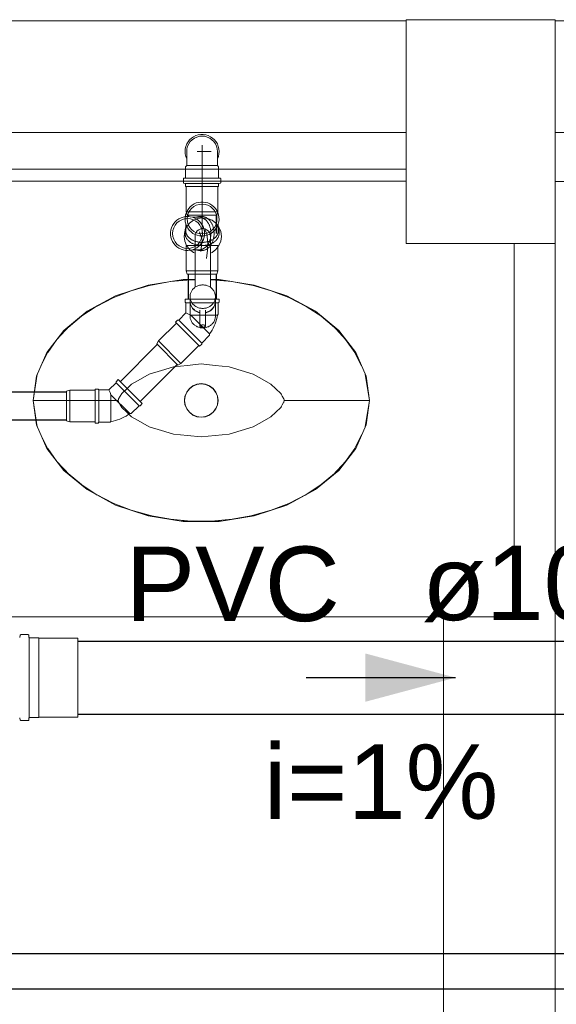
# Model space of a CAD drawing. Header units: millimetres. Extents: x 321 to 585, y -277 to 9.
# Tile 565 of 656: x 350.95 to 352.39, y -96.24 to -93.6. Entities that reach past the tile are written whole.
import ezdxf

# ---------------------------------------------------------------- set-up
doc = ezdxf.new("R2010")
doc.units = ezdxf.units.MM
doc.header["$MEASUREMENT"] = 0
doc.linetypes.add('NULL', pattern=[0])
for name, color, linetype, lineweight in [('CV-Condutos', 1, 'Continuous', 25), ('IFC-Elemento construtivo genérico-Contorno', 253, 'Continuous', 5), ('IFC-Elemento de mobília-Contorno', 152, 'Continuous', 5), ('IFC-Elemento terminal-Contorno', 253, 'Continuous', 5), ('IFC-Laje-Contorno', 134, 'Continuous', 5), ('IFC-Pilar-Contorno', 83, 'Continuous', 5), ('IFC-Viga-Contorno', 66, 'Continuous', 5), ('Nível 1', 7, 'Continuous', 0), ('Simbolos', 5, 'Continuous', 20), ('Simbolos_int', 2, 'Continuous', 15), ('TQ-Condutos', 3, 'Continuous', 25), ('TQ-Sentido conduto', 9, 'Continuous', 30), ('TQ-Textos conduto', 7, 'Continuous', 9)]:
    doc.layers.add(name, color=color, linetype=linetype, lineweight=lineweight)
doc.styles.add('Arial', font='arial.ttf')

msp = doc.modelspace()

# ---------------------------------------------------------------- hatches: boundary and pattern name
at = {"layer": 'TQ-Sentido conduto', "linetype": 'Continuous'}
msp.add_hatch(color=7, dxfattribs=at).paths.add_polyline_path([(352.1174, -95.364), (351.8759, -95.2993), (351.8759, -95.4287)])

# ---------------------------------------------------------------- linework, layer by layer
at = {"layer": 'CV-Condutos'}
for p, q in [((350.1486, -96.1036), (362.0191, -96.1036)), ((350.1486, -96.1986), (362.0191, -96.1986))]:
    msp.add_line(p, q, dxfattribs=at)
at = {"layer": 'IFC-Elemento construtivo genérico-Contorno', "lineweight": 5}
for p, q in [((349.2952, -94.0008), (351.8771, -94.0008)), ((351.8771, -94.0008), (351.9847, -94.0008)), ((351.9847, -94.0316), (351.9847, -94.0008)), ((349.4028, -94.0329), (351.9847, -94.0329)), ((351.9847, -94.0329), (351.9847, -94.0316))]:
    msp.add_line(p, q, dxfattribs=at)
at = {"layer": 'IFC-Elemento de mobília-Contorno', "color": 7, "lineweight": 5}
for p, q in [((352.2747, -95.2007), (352.2747, -94.1998)), ((351.2936, -94.3114), (351.3876, -94.2965)), ((351.3876, -94.2965), (351.4191, -94.2965)), ((351.4603, -94.2965), (351.4839, -94.2965)), ((351.4839, -94.2965), (351.578, -94.3114)), ((351.2062, -94.3403), (351.2936, -94.3114)), ((351.578, -94.3114), (351.6653, -94.3403)), ((351.1297, -94.3817), (351.2062, -94.3403)), ((351.6653, -94.3403), (351.7418, -94.3817)), ((351.0674, -94.4333), (351.1297, -94.3817)), ((351.7418, -94.3817), (351.8042, -94.4333)), ((351.0217, -94.4922), (351.0674, -94.4333)), ((351.8042, -94.4333), (351.8498, -94.4922)), ((350.9941, -94.5555), (351.0217, -94.4922)), ((351.8498, -94.4922), (351.8775, -94.5555)), ((350.9849, -94.6208), (350.9941, -94.5555)), ((351.8775, -94.5555), (351.8867, -94.6208)), ((350.9849, -94.6208), (350.9941, -94.686)), ((351.8775, -94.686), (351.8867, -94.6208)), ((350.9941, -94.686), (351.0217, -94.7493)), ((351.8498, -94.7493), (351.8775, -94.686)), ((351.0217, -94.7493), (351.0674, -94.8082)), ((351.8042, -94.8082), (351.8498, -94.7493)), ((351.0674, -94.8082), (351.1297, -94.8598)), ((351.7418, -94.8598), (351.8042, -94.8082)), ((351.1297, -94.8598), (351.2062, -94.9012)), ((351.6653, -94.9012), (351.7418, -94.8598)), ((351.2062, -94.9012), (351.2936, -94.9302)), ((351.578, -94.9302), (351.6653, -94.9012)), ((351.2936, -94.9302), (351.3876, -94.9451)), ((351.4839, -94.9451), (351.578, -94.9302)), ((351.3876, -94.9451), (351.4839, -94.9451)), ((349.5247, -95.2007), (352.2747, -95.2007))]:
    msp.add_line(p, q, dxfattribs=at)
at = {"layer": 'IFC-Elemento terminal-Contorno', "color": 7, "lineweight": 5}
for p, q in [((351.3965, -94.1558), (351.4044, -94.1454)), ((351.4044, -94.1454), (351.4147, -94.1375)), ((351.4147, -94.1375), (351.4268, -94.1325)), ((351.4268, -94.1325), (351.4397, -94.1308)), ((351.4397, -94.1308), (351.4526, -94.1325)), ((351.4526, -94.1325), (351.4647, -94.1375)), ((351.4647, -94.1375), (351.475, -94.1454)), ((351.475, -94.1454), (351.483, -94.1558)), ((351.3898, -94.1808), (351.3915, -94.1678)), ((351.3915, -94.1678), (351.3965, -94.1558)), ((351.4198, -94.1754), (351.4219, -94.1704)), ((351.4219, -94.1704), (351.4252, -94.1662)), ((351.4252, -94.1662), (351.4294, -94.1629)), ((351.4294, -94.1629), (351.4344, -94.1608)), ((351.4309, -94.169), (351.4382, -94.19)), ((351.4344, -94.1608), (351.4397, -94.1601)), ((351.4397, -94.1601), (351.4451, -94.1608)), ((351.4451, -94.1608), (351.45, -94.1629)), ((351.446, -94.164), (351.4505, -94.174)), ((351.45, -94.1629), (351.4543, -94.1662)), ((351.4505, -94.174), (351.4538, -94.1978)), ((351.4543, -94.1662), (351.4576, -94.1704)), ((351.4576, -94.1704), (351.4596, -94.1754)), ((351.483, -94.1558), (351.488, -94.1678)), ((351.488, -94.1678), (351.4897, -94.1808)), ((351.3898, -94.1808), (351.3915, -94.1937)), ((351.3915, -94.1937), (351.3965, -94.2057)), ((351.4191, -94.1807), (351.4198, -94.1754)), ((351.4191, -94.1847), (351.4191, -94.1807)), ((351.4191, -94.1887), (351.4191, -94.1847)), ((351.4191, -94.1923), (351.4191, -94.1887)), ((351.4191, -94.2087), (351.4191, -94.1923)), ((351.4346, -94.2213), (351.4382, -94.19)), ((351.4524, -94.2178), (351.4538, -94.1978)), ((351.4596, -94.1754), (351.4603, -94.1807)), ((351.4603, -94.1827), (351.4603, -94.1807)), ((351.4603, -94.1847), (351.4603, -94.1827)), ((351.4603, -94.1887), (351.4603, -94.1847)), ((351.4603, -94.1923), (351.4603, -94.1887)), ((351.4603, -94.2087), (351.4603, -94.1923)), ((351.483, -94.2057), (351.488, -94.1937)), ((351.488, -94.1937), (351.4897, -94.1808)), ((351.3965, -94.2057), (351.4044, -94.2161)), ((351.4044, -94.2161), (351.4147, -94.224)), ((351.4147, -94.224), (351.4191, -94.2258)), ((351.4191, -94.2251), (351.4191, -94.2087)), ((351.4191, -94.2401), (351.4191, -94.2251)), ((351.45, -94.2403), (351.4524, -94.2178)), ((351.4603, -94.2251), (351.4603, -94.2087)), ((351.4603, -94.2258), (351.4647, -94.224)), ((351.4603, -94.2401), (351.4603, -94.2251)), ((351.4647, -94.224), (351.475, -94.2161)), ((351.475, -94.2161), (351.483, -94.2057)), ((351.4191, -94.2572), (351.4191, -94.2401)), ((351.4603, -94.2572), (351.4603, -94.2401)), ((351.4191, -94.2657), (351.4191, -94.2572)), ((351.4191, -94.2742), (351.4191, -94.2657)), ((351.4191, -94.3174), (351.4191, -94.2742)), ((351.4603, -94.2657), (351.4603, -94.2572)), ((351.4603, -94.2742), (351.4603, -94.2657)), ((351.4603, -94.3174), (351.4603, -94.2742)), ((351.2825, -94.315), (351.3587, -94.301)), ((351.3532, -94.302), (351.408, -94.2971)), ((351.3837, -94.2971), (351.4191, -94.2971)), ((351.4603, -94.2971), (351.4879, -94.2971)), ((351.4635, -94.2971), (351.5183, -94.302)), ((351.5128, -94.301), (351.589, -94.315)), ((351.1897, -94.3493), (351.2481, -94.3264)), ((351.2481, -94.3264), (351.2996, -94.3119)), ((351.4069, -94.3343), (351.4075, -94.3323)), ((351.4075, -94.3323), (351.4083, -94.3304)), ((351.4083, -94.3304), (351.4092, -94.3285)), ((351.4092, -94.3285), (351.4103, -94.3267)), ((351.4103, -94.3267), (351.4115, -94.3249)), ((351.4115, -94.3249), (351.4127, -94.3233)), ((351.4127, -94.3233), (351.4142, -94.3217)), ((351.4142, -94.3217), (351.4157, -94.3202)), ((351.4157, -94.3202), (351.4173, -94.3188)), ((351.4173, -94.3188), (351.419, -94.3174)), ((351.419, -94.3174), (351.4208, -94.3162)), ((351.4208, -94.3162), (351.4227, -94.3152)), ((351.4227, -94.3152), (351.4247, -94.3142)), ((351.4247, -94.3142), (351.4267, -94.3133)), ((351.4267, -94.3133), (351.4288, -94.3126)), ((351.4288, -94.3126), (351.4309, -94.312)), ((351.4309, -94.312), (351.4331, -94.3115)), ((351.4331, -94.3115), (351.4353, -94.3112)), ((351.4353, -94.3112), (351.4375, -94.311)), ((351.4375, -94.311), (351.4397, -94.3109)), ((351.4397, -94.3109), (351.4419, -94.311)), ((351.4419, -94.311), (351.4442, -94.3112)), ((351.4442, -94.3112), (351.4464, -94.3115)), ((351.4464, -94.3115), (351.4485, -94.312)), ((351.4485, -94.312), (351.4506, -94.3126)), ((351.4506, -94.3126), (351.4527, -94.3133)), ((351.4527, -94.3133), (351.4548, -94.3142)), ((351.4548, -94.3142), (351.4567, -94.3152)), ((351.4567, -94.3152), (351.4586, -94.3162)), ((351.4586, -94.3162), (351.4604, -94.3174)), ((351.4604, -94.3174), (351.4621, -94.3188)), ((351.4621, -94.3188), (351.4638, -94.3202)), ((351.4638, -94.3202), (351.4653, -94.3217)), ((351.4653, -94.3217), (351.4667, -94.3233)), ((351.4667, -94.3233), (351.468, -94.3249)), ((351.468, -94.3249), (351.4692, -94.3267)), ((351.4692, -94.3267), (351.4702, -94.3285)), ((351.4702, -94.3285), (351.4711, -94.3304)), ((351.4711, -94.3304), (351.4719, -94.3323)), ((351.4719, -94.3323), (351.4726, -94.3343)), ((351.572, -94.3119), (351.6234, -94.3264)), ((351.6234, -94.3264), (351.6818, -94.3493)), ((351.1548, -94.3684), (351.1996, -94.3454)), ((351.4057, -94.3425), (351.4058, -94.3404)), ((351.4057, -94.3425), (351.4058, -94.3445)), ((351.4057, -94.3542), (351.4057, -94.3425)), ((351.4057, -94.3542), (351.4058, -94.3562)), ((351.4057, -94.3551), (351.4057, -94.3546)), ((351.4057, -94.3551), (351.4058, -94.3571)), ((351.4057, -94.3947), (351.4057, -94.3551)), ((351.4058, -94.3404), (351.406, -94.3383)), ((351.4058, -94.3445), (351.406, -94.3466)), ((351.4058, -94.3562), (351.406, -94.3583)), ((351.4058, -94.3571), (351.406, -94.3592)), ((351.406, -94.3383), (351.4064, -94.3363)), ((351.406, -94.3466), (351.4064, -94.3486)), ((351.406, -94.3583), (351.4064, -94.3603)), ((351.406, -94.3592), (351.4064, -94.3612)), ((351.4064, -94.3363), (351.4069, -94.3343)), ((351.4064, -94.3486), (351.4069, -94.3506)), ((351.4069, -94.3506), (351.4075, -94.3526)), ((351.4075, -94.3526), (351.4083, -94.3545)), ((351.4083, -94.3545), (351.4092, -94.3564)), ((351.4092, -94.3564), (351.4103, -94.3582)), ((351.4103, -94.3582), (351.4115, -94.36)), ((351.468, -94.36), (351.4692, -94.3582)), ((351.4692, -94.3582), (351.4702, -94.3564)), ((351.4702, -94.3564), (351.4711, -94.3545)), ((351.4711, -94.3545), (351.4719, -94.3526)), ((351.4719, -94.3526), (351.4726, -94.3506)), ((351.4726, -94.3343), (351.4731, -94.3363)), ((351.4726, -94.3506), (351.4731, -94.3486)), ((351.4731, -94.3363), (351.4734, -94.3383)), ((351.4731, -94.3486), (351.4734, -94.3466)), ((351.4731, -94.3603), (351.4734, -94.3583)), ((351.4731, -94.3612), (351.4734, -94.3592)), ((351.4734, -94.3383), (351.4736, -94.3404)), ((351.4734, -94.3466), (351.4736, -94.3445)), ((351.4734, -94.3583), (351.4736, -94.3562)), ((351.4734, -94.3592), (351.4736, -94.3571)), ((351.4736, -94.3404), (351.4737, -94.3425)), ((351.4736, -94.3445), (351.4737, -94.3425)), ((351.4736, -94.3562), (351.4737, -94.3542)), ((351.4737, -94.3542), (351.4737, -94.3425)), ((351.4737, -94.3546), (351.4737, -94.3551)), ((351.4737, -94.3947), (351.4737, -94.3551)), ((351.6719, -94.3454), (351.7167, -94.3684)), ((351.1103, -94.3978), (351.1571, -94.3669)), ((351.4064, -94.3603), (351.4069, -94.3623)), ((351.4064, -94.3612), (351.4069, -94.3632)), ((351.4069, -94.3623), (351.4075, -94.3643)), ((351.4069, -94.3632), (351.4075, -94.3652)), ((351.4075, -94.3643), (351.4083, -94.3662)), ((351.4075, -94.3652), (351.4083, -94.3671)), ((351.4083, -94.3662), (351.4092, -94.3681)), ((351.4083, -94.3671), (351.4092, -94.369)), ((351.4092, -94.3681), (351.4103, -94.3699)), ((351.4092, -94.369), (351.4103, -94.3708)), ((351.4103, -94.3699), (351.4115, -94.3717)), ((351.4103, -94.3708), (351.4115, -94.3726)), ((351.4115, -94.36), (351.4127, -94.3616)), ((351.4115, -94.3717), (351.4127, -94.3733)), ((351.4115, -94.3726), (351.4127, -94.3742)), ((351.4127, -94.3616), (351.4142, -94.3632)), ((351.4127, -94.3733), (351.4142, -94.3749)), ((351.4127, -94.3742), (351.4142, -94.3758)), ((351.4142, -94.3632), (351.4157, -94.3647)), ((351.4142, -94.3749), (351.4157, -94.3764)), ((351.4142, -94.3758), (351.4157, -94.3774)), ((351.4157, -94.3647), (351.4173, -94.3662)), ((351.4157, -94.3764), (351.4173, -94.3779)), ((351.4157, -94.3774), (351.4173, -94.3788)), ((351.4173, -94.3662), (351.419, -94.3675)), ((351.4173, -94.3779), (351.419, -94.3792)), ((351.4173, -94.3788), (351.419, -94.3801)), ((351.419, -94.3675), (351.4208, -94.3687)), ((351.419, -94.3792), (351.4208, -94.3804)), ((351.419, -94.3801), (351.4208, -94.3813)), ((351.4208, -94.3687), (351.4227, -94.3698)), ((351.4208, -94.3804), (351.4227, -94.3815)), ((351.4208, -94.3813), (351.4227, -94.3824)), ((351.4227, -94.3698), (351.4247, -94.3707)), ((351.4227, -94.3815), (351.4247, -94.3824)), ((351.4227, -94.3824), (351.4247, -94.3833)), ((351.4247, -94.3707), (351.4267, -94.3716)), ((351.4247, -94.3824), (351.4267, -94.3833)), ((351.4247, -94.3833), (351.4267, -94.3842)), ((351.4267, -94.3716), (351.4288, -94.3723)), ((351.4267, -94.3833), (351.4288, -94.384)), ((351.4267, -94.3842), (351.4288, -94.3849)), ((351.4288, -94.3723), (351.4309, -94.3729)), ((351.4288, -94.384), (351.4309, -94.3846)), ((351.4288, -94.3849), (351.4309, -94.3855)), ((351.4309, -94.3729), (351.4331, -94.3734)), ((351.4309, -94.3846), (351.4318, -94.3848)), ((351.4309, -94.3855), (351.4318, -94.3857)), ((351.4318, -94.4213), (351.4318, -94.3787)), ((351.4331, -94.3734), (351.4353, -94.3737)), ((351.4353, -94.3737), (351.4375, -94.3739)), ((351.4375, -94.3739), (351.4397, -94.374)), ((351.4397, -94.374), (351.4419, -94.3739)), ((351.4419, -94.3739), (351.4442, -94.3737)), ((351.4442, -94.3737), (351.4464, -94.3734)), ((351.4464, -94.3734), (351.4485, -94.3729)), ((351.4476, -94.4213), (351.4476, -94.3787)), ((351.4476, -94.3848), (351.4485, -94.3846)), ((351.4476, -94.3857), (351.4485, -94.3855)), ((351.4485, -94.3729), (351.4506, -94.3723)), ((351.4485, -94.3846), (351.4506, -94.384)), ((351.4485, -94.3855), (351.4506, -94.3849)), ((351.4506, -94.3723), (351.4527, -94.3716)), ((351.4506, -94.384), (351.4527, -94.3833)), ((351.4506, -94.3849), (351.4527, -94.3842)), ((351.4527, -94.3716), (351.4548, -94.3707)), ((351.4527, -94.3833), (351.4548, -94.3824)), ((351.4527, -94.3842), (351.4548, -94.3833)), ((351.4548, -94.3707), (351.4567, -94.3698)), ((351.4548, -94.3824), (351.4567, -94.3815)), ((351.4548, -94.3833), (351.4567, -94.3824)), ((351.4567, -94.3698), (351.4586, -94.3687)), ((351.4567, -94.3815), (351.4586, -94.3804)), ((351.4567, -94.3824), (351.4586, -94.3813)), ((351.4586, -94.3687), (351.4604, -94.3675)), ((351.4586, -94.3804), (351.4604, -94.3792)), ((351.4586, -94.3813), (351.4604, -94.3801)), ((351.4604, -94.3675), (351.4621, -94.3662)), ((351.4604, -94.3792), (351.4621, -94.3779)), ((351.4604, -94.3801), (351.4621, -94.3788)), ((351.4621, -94.3662), (351.4638, -94.3647)), ((351.4621, -94.3779), (351.4638, -94.3764)), ((351.4621, -94.3788), (351.4638, -94.3774)), ((351.4638, -94.3647), (351.4653, -94.3632)), ((351.4638, -94.3764), (351.4653, -94.3749)), ((351.4638, -94.3774), (351.4653, -94.3758)), ((351.4653, -94.3632), (351.4667, -94.3616)), ((351.4653, -94.3749), (351.4667, -94.3733)), ((351.4653, -94.3758), (351.4667, -94.3742)), ((351.4667, -94.3616), (351.468, -94.36)), ((351.4667, -94.3733), (351.468, -94.3717)), ((351.4667, -94.3742), (351.468, -94.3726)), ((351.468, -94.3717), (351.4692, -94.3699)), ((351.468, -94.3726), (351.4692, -94.3708)), ((351.4692, -94.3699), (351.4702, -94.3681)), ((351.4692, -94.3708), (351.4702, -94.369)), ((351.4702, -94.3681), (351.4711, -94.3662)), ((351.4702, -94.369), (351.4711, -94.3671)), ((351.4711, -94.3662), (351.4719, -94.3643)), ((351.4711, -94.3671), (351.4719, -94.3652)), ((351.4719, -94.3643), (351.4726, -94.3623)), ((351.4719, -94.3652), (351.4726, -94.3632)), ((351.4726, -94.3623), (351.4731, -94.3603)), ((351.4726, -94.3632), (351.4731, -94.3612)), ((351.7145, -94.3669), (351.7612, -94.3978)), ((351.0789, -94.4249), (351.1144, -94.3951)), ((351.4057, -94.3947), (351.4058, -94.3968)), ((351.4058, -94.3968), (351.406, -94.3988)), ((351.406, -94.3988), (351.4064, -94.4009)), ((351.4064, -94.4009), (351.4069, -94.4029)), ((351.4069, -94.4029), (351.4075, -94.4049)), ((351.4075, -94.4049), (351.4083, -94.4068)), ((351.4083, -94.4068), (351.4092, -94.4087)), ((351.4092, -94.4087), (351.4103, -94.4105)), ((351.4103, -94.4105), (351.4115, -94.4122)), ((351.4115, -94.4122), (351.4127, -94.4139)), ((351.4667, -94.4139), (351.468, -94.4122)), ((351.468, -94.4122), (351.4692, -94.4105)), ((351.4692, -94.4105), (351.4702, -94.4087)), ((351.4702, -94.4087), (351.4711, -94.4068)), ((351.4711, -94.4068), (351.4719, -94.4049)), ((351.4719, -94.4049), (351.4726, -94.4029)), ((351.4726, -94.4029), (351.4731, -94.4009)), ((351.4731, -94.4009), (351.4734, -94.3988)), ((351.4734, -94.3988), (351.4736, -94.3968)), ((351.4736, -94.3968), (351.4737, -94.3947)), ((351.7572, -94.3951), (351.7926, -94.4249)), ((351.0482, -94.458), (351.0835, -94.42)), ((351.4127, -94.4139), (351.4142, -94.4155)), ((351.4142, -94.4155), (351.4157, -94.417)), ((351.4157, -94.417), (351.4173, -94.4184)), ((351.4173, -94.4184), (351.419, -94.4197)), ((351.419, -94.4197), (351.4208, -94.4209)), ((351.4208, -94.4209), (351.4227, -94.422)), ((351.4227, -94.422), (351.4247, -94.423)), ((351.4247, -94.423), (351.4267, -94.4238)), ((351.4267, -94.4238), (351.4288, -94.4246)), ((351.4288, -94.4246), (351.4309, -94.4252)), ((351.4309, -94.4252), (351.4331, -94.4256)), ((351.4318, -94.4213), (351.4321, -94.4205)), ((351.4318, -94.4213), (351.4321, -94.422)), ((351.4321, -94.4205), (351.4329, -94.4198)), ((351.4321, -94.422), (351.4329, -94.4228)), ((351.4329, -94.4198), (351.4342, -94.4192)), ((351.4329, -94.4228), (351.4342, -94.4234)), ((351.4331, -94.4256), (351.4353, -94.426)), ((351.4342, -94.4192), (351.4358, -94.4187)), ((351.4342, -94.4234), (351.4358, -94.4238)), ((351.4353, -94.426), (351.4375, -94.4262)), ((351.4358, -94.4187), (351.4377, -94.4184)), ((351.4358, -94.4238), (351.4377, -94.4241)), ((351.4375, -94.4262), (351.4397, -94.4262)), ((351.4377, -94.4184), (351.4397, -94.4183)), ((351.4377, -94.4241), (351.4397, -94.4242)), ((351.4397, -94.4183), (351.4418, -94.4184)), ((351.4397, -94.4242), (351.4418, -94.4241)), ((351.4397, -94.4262), (351.4419, -94.4262)), ((351.4418, -94.4184), (351.4437, -94.4187)), ((351.4418, -94.4241), (351.4437, -94.4238)), ((351.4419, -94.4262), (351.4442, -94.426)), ((351.4437, -94.4187), (351.4453, -94.4192)), ((351.4437, -94.4238), (351.4453, -94.4234)), ((351.4442, -94.426), (351.4464, -94.4256)), ((351.4453, -94.4192), (351.4465, -94.4198)), ((351.4453, -94.4234), (351.4465, -94.4228)), ((351.4464, -94.4256), (351.4485, -94.4252)), ((351.4465, -94.4198), (351.4473, -94.4205)), ((351.4465, -94.4228), (351.4473, -94.422)), ((351.4473, -94.4205), (351.4476, -94.4213)), ((351.4473, -94.422), (351.4476, -94.4213)), ((351.4485, -94.4252), (351.4506, -94.4246)), ((351.4506, -94.4246), (351.4527, -94.4238)), ((351.4527, -94.4238), (351.4548, -94.423)), ((351.4548, -94.423), (351.4567, -94.422)), ((351.4567, -94.422), (351.4586, -94.4209)), ((351.4586, -94.4209), (351.4604, -94.4197)), ((351.4604, -94.4197), (351.4621, -94.4184)), ((351.4621, -94.4184), (351.4638, -94.417)), ((351.4638, -94.417), (351.4653, -94.4155)), ((351.4653, -94.4155), (351.4667, -94.4139)), ((351.7881, -94.42), (351.8233, -94.4581)), ((351.0245, -94.4918), (351.0488, -94.4574)), ((351.8227, -94.4574), (351.847, -94.4918)), ((351.006, -94.5281), (351.0294, -94.4823)), ((351.8422, -94.4823), (351.8655, -94.5281)), ((351.2965, -94.5501), (351.3289, -94.5402)), ((351.3289, -94.5402), (351.3613, -94.5302)), ((351.3613, -94.5302), (351.3986, -94.5266)), ((351.3986, -94.5266), (351.4358, -94.5229)), ((351.4358, -94.5229), (351.473, -94.5266)), ((351.473, -94.5266), (351.5102, -94.5302)), ((351.5102, -94.5302), (351.5426, -94.5402)), ((351.5426, -94.5402), (351.575, -94.5501)), ((350.9849, -94.6208), (350.9964, -94.5503)), ((351.2491, -94.5769), (351.2728, -94.5635)), ((351.2728, -94.5635), (351.2965, -94.5501)), ((351.575, -94.5501), (351.5987, -94.5635)), ((351.5987, -94.5635), (351.6224, -94.5769)), ((351.8752, -94.5503), (351.8867, -94.6208)), ((351.2229, -94.6019), (351.236, -94.5894)), ((351.236, -94.5894), (351.2491, -94.5769)), ((351.3967, -94.5982), (351.4039, -94.5889)), ((351.3971, -94.5984), (351.4042, -94.5892)), ((351.4039, -94.5889), (351.4132, -94.5817)), ((351.4042, -94.5892), (351.4134, -94.5821)), ((351.4132, -94.5817), (351.4241, -94.5772)), ((351.4134, -94.5821), (351.4242, -94.5776)), ((351.4241, -94.5772), (351.4358, -94.5757)), ((351.4242, -94.5776), (351.4358, -94.5761)), ((351.4358, -94.5757), (351.4474, -94.5772)), ((351.4358, -94.5761), (351.4473, -94.5776)), ((351.4473, -94.5776), (351.4581, -94.5821)), ((351.4474, -94.5772), (351.4583, -94.5817)), ((351.4581, -94.5821), (351.4673, -94.5892)), ((351.4583, -94.5817), (351.4676, -94.5889)), ((351.4673, -94.5892), (351.4744, -94.5984)), ((351.4676, -94.5889), (351.4748, -94.5982)), ((351.6224, -94.5769), (351.6355, -94.5894)), ((351.6355, -94.5894), (351.6487, -94.6019)), ((350.9849, -94.6208), (350.9964, -94.6913)), ((350.9849, -94.6208), (350.9925, -94.6208)), ((350.9925, -94.6208), (351.0151, -94.6208)), ((351.0151, -94.6208), (351.0511, -94.6208)), ((351.0511, -94.6208), (351.0982, -94.6208)), ((351.0982, -94.6208), (351.1534, -94.6208)), ((351.1534, -94.6208), (351.2132, -94.6208)), ((351.2132, -94.6208), (351.2137, -94.6187)), ((351.2132, -94.6208), (351.2133, -94.6196)), ((351.2132, -94.6208), (351.2137, -94.6228)), ((351.2132, -94.6208), (351.2133, -94.6219)), ((351.2133, -94.6196), (351.2142, -94.6167)), ((351.2133, -94.6219), (351.2142, -94.6248)), ((351.2137, -94.6187), (351.2142, -94.6167)), ((351.2137, -94.6228), (351.2142, -94.6248)), ((351.2142, -94.6167), (351.2185, -94.6093)), ((351.2142, -94.6167), (351.2146, -94.6156)), ((351.2185, -94.6093), (351.2229, -94.6019)), ((351.221, -94.6046), (351.2229, -94.6019)), ((351.3907, -94.6208), (351.3922, -94.6091)), ((351.3907, -94.6208), (351.3922, -94.6324)), ((351.3911, -94.6208), (351.3926, -94.6092)), ((351.3911, -94.6208), (351.3926, -94.6323)), ((351.3922, -94.6091), (351.3967, -94.5982)), ((351.3926, -94.6092), (351.3971, -94.5984)), ((351.4744, -94.5984), (351.4789, -94.6092)), ((351.4748, -94.5982), (351.4793, -94.6091)), ((351.4789, -94.6092), (351.4804, -94.6208)), ((351.4789, -94.6323), (351.4804, -94.6208)), ((351.4793, -94.6091), (351.4808, -94.6208)), ((351.4793, -94.6324), (351.4808, -94.6208)), ((351.647, -94.6001), (351.6487, -94.6019)), ((351.6487, -94.6019), (351.6505, -94.6046)), ((351.6487, -94.6019), (351.653, -94.6093)), ((351.653, -94.6093), (351.6574, -94.6167)), ((351.6569, -94.6156), (351.6574, -94.6167)), ((351.6574, -94.6167), (351.6582, -94.6196)), ((351.6574, -94.6167), (351.6578, -94.6187)), ((351.6574, -94.6248), (351.6582, -94.6219)), ((351.6574, -94.6248), (351.6578, -94.6228)), ((351.6578, -94.6187), (351.6583, -94.6208)), ((351.6578, -94.6228), (351.6583, -94.6208)), ((351.6582, -94.6196), (351.6583, -94.6208)), ((351.6582, -94.6219), (351.6583, -94.6208)), ((351.6583, -94.6208), (351.7181, -94.6208)), ((351.7181, -94.6208), (351.7733, -94.6208)), ((351.7733, -94.6208), (351.8204, -94.6208)), ((351.8204, -94.6208), (351.8564, -94.6208)), ((351.8564, -94.6208), (351.879, -94.6208)), ((351.8752, -94.6913), (351.8867, -94.6208)), ((351.879, -94.6208), (351.8867, -94.6208)), ((351.2142, -94.6248), (351.2146, -94.6259)), ((351.2142, -94.6248), (351.2185, -94.6322)), ((351.2185, -94.6322), (351.2229, -94.6396)), ((351.2211, -94.6369), (351.2229, -94.6396)), ((351.2229, -94.6396), (351.236, -94.6521)), ((351.3922, -94.6324), (351.3967, -94.6433)), ((351.3926, -94.6323), (351.3971, -94.6431)), ((351.3967, -94.6433), (351.4039, -94.6526)), ((351.3971, -94.6431), (351.4042, -94.6523)), ((351.4673, -94.6523), (351.4744, -94.6431)), ((351.4676, -94.6526), (351.4748, -94.6433)), ((351.4744, -94.6431), (351.4789, -94.6323)), ((351.4748, -94.6433), (351.4793, -94.6324)), ((351.6355, -94.6521), (351.6487, -94.6396)), ((351.6471, -94.6414), (351.6487, -94.6396)), ((351.6487, -94.6396), (351.653, -94.6322)), ((351.6487, -94.6396), (351.6505, -94.6369)), ((351.653, -94.6322), (351.6574, -94.6248)), ((351.6569, -94.6259), (351.6574, -94.6248)), ((351.236, -94.6521), (351.2491, -94.6646)), ((351.2491, -94.6646), (351.2728, -94.678)), ((351.4039, -94.6526), (351.4132, -94.6598)), ((351.4042, -94.6523), (351.4134, -94.6594)), ((351.4132, -94.6598), (351.4241, -94.6643)), ((351.4134, -94.6594), (351.4242, -94.6639)), ((351.4241, -94.6643), (351.4358, -94.6658)), ((351.4242, -94.6639), (351.4358, -94.6654)), ((351.4358, -94.6654), (351.4473, -94.6639)), ((351.4358, -94.6658), (351.4474, -94.6643)), ((351.4473, -94.6639), (351.4581, -94.6594)), ((351.4474, -94.6643), (351.4583, -94.6598)), ((351.4581, -94.6594), (351.4673, -94.6523)), ((351.4583, -94.6598), (351.4676, -94.6526)), ((351.5987, -94.678), (351.6224, -94.6646)), ((351.6224, -94.6646), (351.6355, -94.6521)), ((351.2728, -94.678), (351.2965, -94.6914)), ((351.2965, -94.6914), (351.3289, -94.7014)), ((351.3289, -94.7014), (351.3613, -94.7113)), ((351.5102, -94.7113), (351.5426, -94.7014)), ((351.5426, -94.7014), (351.575, -94.6914)), ((351.575, -94.6914), (351.5987, -94.678)), ((351.006, -94.7133), (351.0294, -94.7592)), ((351.3613, -94.7113), (351.3986, -94.7149)), ((351.3986, -94.7149), (351.4358, -94.7186)), ((351.4358, -94.7186), (351.473, -94.7149)), ((351.473, -94.7149), (351.5102, -94.7113)), ((351.8422, -94.7592), (351.8655, -94.7133)), ((351.0245, -94.7497), (351.0488, -94.7842)), ((351.8227, -94.7841), (351.847, -94.7497)), ((351.0482, -94.7835), (351.0835, -94.8215)), ((351.7881, -94.8215), (351.8234, -94.7835)), ((351.0789, -94.8166), (351.1144, -94.8464)), ((351.7572, -94.8464), (351.7926, -94.8166)), ((351.1103, -94.8437), (351.1571, -94.8746)), ((351.7145, -94.8746), (351.7612, -94.8437)), ((351.1548, -94.8731), (351.1996, -94.8961)), ((351.6719, -94.8961), (351.7167, -94.8731)), ((351.1897, -94.8923), (351.2481, -94.9151)), ((351.6234, -94.9151), (351.6818, -94.8923)), ((351.2482, -94.9151), (351.2995, -94.9296)), ((351.2825, -94.9265), (351.3584, -94.9404)), ((351.3532, -94.9395), (351.4081, -94.9444)), ((351.4634, -94.9444), (351.5183, -94.9395)), ((351.5131, -94.9404), (351.589, -94.9265)), ((351.572, -94.9296), (351.6234, -94.9151)), ((351.3837, -94.9444), (351.4878, -94.9444))]:
    msp.add_line(p, q, dxfattribs=at)
at = {"layer": 'IFC-Laje-Contorno', "color": 7, "lineweight": 5}
msp.add_line((352.3847, -94.0336), (352.4786, -94.0336), dxfattribs=at)
at = {"layer": 'IFC-Pilar-Contorno', "color": 7, "lineweight": 5}
for p, q in [((351.9847, -93.6539), (351.9847, -93.5998)), ((351.9847, -93.5998), (352.0684, -93.5998)), ((352.0684, -93.5998), (352.3487, -93.5998)), ((352.3487, -93.5998), (352.3847, -93.5998)), ((352.3847, -94.0203), (352.3847, -93.5998)), ((351.9847, -94.0744), (351.9847, -93.6539)), ((352.3847, -94.1457), (352.3847, -94.0203)), ((351.9847, -94.1998), (351.9847, -94.0744)), ((352.3847, -94.1998), (352.3847, -94.1457)), ((351.9847, -94.1998), (352.0208, -94.1998)), ((352.0208, -94.1998), (352.3011, -94.1998)), ((352.3011, -94.1998), (352.3847, -94.1998))]:
    msp.add_line(p, q, dxfattribs=at)
at = {"layer": 'IFC-Viga-Contorno', "color": 7, "lineweight": 5}
for p, q in [((345.2013, -93.6026), (351.9847, -93.6026)), ((351.9847, -93.9026), (351.9847, -93.6026)), ((352.3847, -93.6026), (359.0137, -93.6026)), ((345.2013, -93.9026), (351.9847, -93.9026)), ((352.3847, -93.9026), (356.5537, -93.9026)), ((352.2747, -94.1998), (352.3847, -94.1998)), ((352.3847, -98.0644), (352.3847, -94.1998)), ((352.0847, -98.0644), (352.0847, -95.2007))]:
    msp.add_line(p, q, dxfattribs=at)
at = {"layer": 'Nível 1'}
msp.add_line((351.4379, -94.1731), (351.4379, -93.9531), dxfattribs=at)
at = {"layer": 'Simbolos'}
for p, q in [((351.3968, -93.9531), (351.3968, -93.9726)), ((351.4791, -93.9531), (351.4791, -93.9726)), ((351.3967, -93.9726), (351.3967, -93.9912)), ((351.4791, -93.9726), (351.4791, -93.9912)), ((351.3938, -93.9941), (351.3967, -93.9912)), ((351.3938, -94.0224), (351.3938, -93.9941)), ((351.482, -93.9941), (351.4791, -93.9912)), ((351.482, -94.0224), (351.482, -93.9941)), ((351.3878, -94.0362), (351.3878, -94.0266)), ((351.3893, -94.0381), (351.3924, -94.0389)), ((351.3897, -94.0246), (351.392, -94.0244)), ((351.3938, -94.0471), (351.3938, -94.0409)), ((351.482, -94.0471), (351.482, -94.0409)), ((351.4866, -94.0381), (351.4835, -94.0389)), ((351.4862, -94.0246), (351.4839, -94.0244)), ((351.488, -94.0362), (351.488, -94.0266)), ((351.482, -94.0471), (351.3938, -94.0471)), ((351.3955, -94.0471), (351.4803, -94.0471)), ((351.3955, -94.0471), (351.3955, -94.1151)), ((351.4803, -94.0471), (351.4803, -94.1151)), ((351.3955, -94.1151), (351.3979, -94.124)), ((351.4803, -94.1151), (351.4779, -94.124)), ((351.3943, -94.1476), (351.3943, -94.158)), ((351.4124, -94.1295), (351.4229, -94.1295)), ((351.4309, -94.1295), (351.4306, -94.1295)), ((351.4379, -94.1275), (351.4323, -94.1275)), ((351.4815, -94.1476), (351.4815, -94.158)), ((351.3923, -94.1731), (351.3923, -94.1675)), ((351.4815, -94.166), (351.4815, -94.1658)), ((351.4835, -94.1731), (351.4835, -94.1675)), ((351.3955, -94.2054), (351.4803, -94.2054)), ((351.3955, -94.2054), (351.3955, -94.2734)), ((351.4124, -94.2167), (351.4229, -94.2167)), ((351.4379, -94.2187), (351.4323, -94.2187)), ((351.4803, -94.2054), (351.4803, -94.2734)), ((351.3955, -94.2734), (351.3979, -94.2823)), ((351.4803, -94.2734), (351.4779, -94.2823)), ((351.3923, -94.3493), (351.3923, -94.3573)), ((351.3923, -94.3493), (351.4835, -94.3493)), ((351.3923, -94.3573), (351.3943, -94.3593)), ((351.3943, -94.3593), (351.3943, -94.3862)), ((351.4835, -94.3573), (351.4815, -94.3593)), ((351.4815, -94.3593), (351.4815, -94.3893)), ((351.4835, -94.3493), (351.4835, -94.3573)), ((351.3668, -94.4109), (351.3725, -94.4053)), ((351.3668, -94.4109), (351.4313, -94.4754)), ((351.3725, -94.4053), (351.3753, -94.4053)), ((351.3753, -94.4053), (351.3943, -94.3862)), ((351.4815, -94.3893), (351.4791, -94.3917)), ((351.3691, -94.4132), (351.321, -94.4613)), ((351.3691, -94.4132), (351.429, -94.4732)), ((351.321, -94.4613), (351.3163, -94.4693)), ((351.437, -94.4669), (351.4582, -94.4457)), ((351.4582, -94.4457), (351.4582, -94.4423)), ((351.429, -94.4732), (351.381, -94.5213)), ((351.4313, -94.4754), (351.437, -94.4698)), ((351.437, -94.4698), (351.437, -94.4669)), ((351.381, -94.5213), (351.3729, -94.5259)), ((351.2131, -94.5647), (351.2074, -94.5704)), ((351.2074, -94.5704), (351.2074, -94.5732)), ((351.2131, -94.5647), (351.2775, -94.6292)), ((351.0834, -94.5934), (351.0745, -94.5958)), ((351.1514, -94.5934), (351.0834, -94.5934)), ((351.1514, -94.5902), (351.1514, -94.6814)), ((351.1514, -94.5902), (351.1594, -94.5902)), ((351.1514, -94.5934), (351.1514, -94.6782)), ((351.1594, -94.5902), (351.1614, -94.5922)), ((351.1614, -94.5922), (351.1884, -94.5922)), ((351.2074, -94.5732), (351.1884, -94.5922)), ((351.2691, -94.6348), (351.2478, -94.6561)), ((351.2719, -94.6348), (351.2691, -94.6348)), ((351.2775, -94.6292), (351.2719, -94.6348)), ((351.0834, -94.6782), (351.0745, -94.6758)), ((351.2478, -94.6561), (351.2445, -94.6561)), ((351.1514, -94.6782), (351.0834, -94.6782)), ((351.1514, -94.6814), (351.1594, -94.6814)), ((351.1594, -94.6814), (351.1614, -94.6794)), ((351.1614, -94.6794), (351.1914, -94.6794)), ((351.1914, -94.6794), (351.1938, -94.677)), ((350.9507, -95.2502), (350.9492, -95.256)), ((350.9527, -95.2487), (350.9716, -95.2487)), ((350.9736, -95.2505), (350.974, -95.2557)), ((350.976, -95.2575), (351.0002, -95.2575)), ((351.0002, -95.2575), (351.0007, -95.258)), ((351.0007, -95.258), (351.1053, -95.258)), ((350.9507, -95.4778), (350.9492, -95.472)), ((350.9527, -95.4793), (350.9716, -95.4793)), ((350.9736, -95.4775), (350.974, -95.4723)), ((350.976, -95.4705), (351.0002, -95.4705)), ((351.0002, -95.4705), (351.0007, -95.47)), ((351.0007, -95.47), (351.1053, -95.47))]:
    msp.add_line(p, q, dxfattribs=at)
for points in [[(351.4791, -93.9531), (351.4785, -93.9459), (351.4766, -93.939), (351.4736, -93.9325), (351.4695, -93.9266), (351.4644, -93.9215), (351.4585, -93.9174), (351.452, -93.9144), (351.4451, -93.9125), (351.4379, -93.9119), (351.4308, -93.9125), (351.4239, -93.9144), (351.4174, -93.9174), (351.4115, -93.9215), (351.4064, -93.9266), (351.4023, -93.9325), (351.3993, -93.939), (351.3974, -93.9459), (351.3968, -93.9531)], [(351.3897, -94.0246), (351.3893, -94.0247), (351.389, -94.0248), (351.3887, -94.025), (351.3885, -94.0252), (351.3883, -94.0254), (351.3881, -94.0257), (351.3879, -94.026), (351.3879, -94.0263), (351.3878, -94.0266)], [(351.3878, -94.0362), (351.3879, -94.0365), (351.3879, -94.0368), (351.388, -94.037), (351.3882, -94.0373), (351.3883, -94.0375), (351.3886, -94.0377), (351.3888, -94.0379), (351.389, -94.038), (351.3893, -94.0381)], [(351.392, -94.0244), (351.3923, -94.0244), (351.3927, -94.0243), (351.3929, -94.0241), (351.3932, -94.0239), (351.3934, -94.0237), (351.3936, -94.0234), (351.3937, -94.0231), (351.3938, -94.0228), (351.3938, -94.0224)], [(351.3938, -94.0409), (351.3938, -94.0406), (351.3938, -94.0403), (351.3937, -94.04), (351.3935, -94.0398), (351.3933, -94.0395), (351.3931, -94.0393), (351.3929, -94.0392), (351.3926, -94.039), (351.3924, -94.0389)], [(351.482, -94.0224), (351.4821, -94.0228), (351.4821, -94.0231), (351.4823, -94.0234), (351.4825, -94.0237), (351.4827, -94.0239), (351.4829, -94.0241), (351.4832, -94.0243), (351.4835, -94.0244), (351.4839, -94.0244)], [(351.4835, -94.0389), (351.4832, -94.039), (351.483, -94.0392), (351.4828, -94.0393), (351.4825, -94.0395), (351.4824, -94.0398), (351.4822, -94.04), (351.4821, -94.0403), (351.4821, -94.0406), (351.482, -94.0409)], [(351.488, -94.0266), (351.488, -94.0263), (351.4879, -94.026), (351.4878, -94.0257), (351.4876, -94.0254), (351.4874, -94.0252), (351.4871, -94.025), (351.4869, -94.0248), (351.4865, -94.0247), (351.4862, -94.0246)], [(351.4866, -94.0381), (351.4868, -94.038), (351.4871, -94.0379), (351.4873, -94.0377), (351.4875, -94.0375), (351.4877, -94.0373), (351.4879, -94.037), (351.488, -94.0368), (351.488, -94.0365), (351.488, -94.0362)], [(351.4815, -94.1476), (351.483, -94.1414), (351.4835, -94.1352), (351.4832, -94.1289), (351.4821, -94.1227), (351.48, -94.1167), (351.4772, -94.111), (351.4736, -94.1059), (351.4694, -94.1012), (351.4645, -94.0972), (351.4592, -94.0939), (351.4534, -94.0913), (351.4473, -94.0896), (351.4411, -94.0887), (351.4348, -94.0887), (351.4285, -94.0896), (351.4225, -94.0913), (351.4167, -94.0939), (351.4113, -94.0972), (351.4065, -94.1012), (351.4022, -94.1059), (351.3987, -94.111), (351.3958, -94.1167), (351.3938, -94.1227), (351.3927, -94.1289), (351.3924, -94.1352), (351.3929, -94.1414), (351.3943, -94.1476)], [(351.4124, -94.1295), (351.4063, -94.1281), (351.4, -94.1275), (351.3937, -94.1278), (351.3875, -94.129), (351.3815, -94.131), (351.3759, -94.1338), (351.3707, -94.1374), (351.366, -94.1417), (351.362, -94.1465), (351.3587, -94.1519), (351.3561, -94.1577), (351.3544, -94.1637), (351.3536, -94.17), (351.3536, -94.1763), (351.3544, -94.1825), (351.3561, -94.1886), (351.3587, -94.1943), (351.362, -94.1997), (351.366, -94.2046), (351.3707, -94.2088), (351.3759, -94.2124), (351.3815, -94.2152), (351.3875, -94.2172), (351.3937, -94.2184), (351.4, -94.2187), (351.4063, -94.2181), (351.4124, -94.2167)], [(351.3943, -94.1476), (351.3967, -94.1536), (351.3998, -94.1592), (351.4037, -94.1643), (351.4083, -94.1689), (351.4135, -94.1727), (351.4192, -94.1758), (351.4252, -94.178), (351.4315, -94.1794), (351.4379, -94.1798), (351.4444, -94.1794), (351.4507, -94.178), (351.4567, -94.1758), (351.4624, -94.1727), (351.4676, -94.1689), (351.4722, -94.1643), (351.4761, -94.1592), (351.4792, -94.1536), (351.4815, -94.1476)], [(351.4124, -94.2167), (351.4184, -94.2144), (351.424, -94.2113), (351.4292, -94.2073), (351.4337, -94.2028), (351.4375, -94.1976), (351.4406, -94.1919), (351.4428, -94.1858), (351.4442, -94.1795), (351.4446, -94.1731), (351.4442, -94.1667), (351.4428, -94.1604), (351.4406, -94.1543), (351.4375, -94.1487), (351.4337, -94.1435), (351.4292, -94.1389), (351.424, -94.135), (351.4184, -94.1318), (351.4124, -94.1295)], [(351.4323, -94.1275), (351.4312, -94.1275), (351.4301, -94.1276), (351.4291, -94.1277), (351.428, -94.1279), (351.4269, -94.1281), (351.4259, -94.1284), (351.4249, -94.1287), (351.4239, -94.1291), (351.4229, -94.1295)], [(351.4497, -94.1307), (351.4485, -94.13), (351.4472, -94.1294), (351.446, -94.1289), (351.4447, -94.1285), (351.4433, -94.1281), (351.442, -94.1279), (351.4407, -94.1277), (351.4393, -94.1275), (351.4379, -94.1275)], [(351.4608, -94.1409), (351.4597, -94.1395), (351.4587, -94.1382), (351.4575, -94.137), (351.4564, -94.1358), (351.4551, -94.1346), (351.4538, -94.1336), (351.4525, -94.1325), (351.4511, -94.1316), (351.4497, -94.1307)], [(351.4676, -94.155), (351.4671, -94.1534), (351.4665, -94.1517), (351.4658, -94.1501), (351.4651, -94.1485), (351.4644, -94.1469), (351.4635, -94.1453), (351.4627, -94.1438), (351.4617, -94.1423), (351.4607, -94.1409)], [(351.3943, -94.158), (351.3939, -94.159), (351.3935, -94.16), (351.3932, -94.1611), (351.393, -94.1621), (351.3927, -94.1632), (351.3926, -94.1642), (351.3924, -94.1653), (351.3924, -94.1664), (351.3923, -94.1675)], [(351.3923, -94.1731), (351.3924, -94.1745), (351.3925, -94.1758), (351.3927, -94.1772), (351.393, -94.1785), (351.3933, -94.1798), (351.3938, -94.1811), (351.3943, -94.1824), (351.3949, -94.1836), (351.3955, -94.1848)], [(351.4702, -94.1731), (351.4702, -94.1711), (351.4701, -94.169), (351.4699, -94.167), (351.4697, -94.165), (351.4694, -94.163), (351.469, -94.161), (351.4686, -94.159), (351.4681, -94.157), (351.4676, -94.1551)], [(351.4676, -94.1912), (351.4681, -94.1892), (351.4686, -94.1872), (351.469, -94.1852), (351.4694, -94.1832), (351.4697, -94.1812), (351.4699, -94.1792), (351.4701, -94.1772), (351.4702, -94.1751), (351.4702, -94.1731)], [(351.4804, -94.1848), (351.481, -94.1836), (351.4816, -94.1824), (351.4821, -94.1811), (351.4826, -94.1798), (351.4829, -94.1785), (351.4832, -94.1772), (351.4834, -94.1758), (351.4835, -94.1745), (351.4836, -94.1731)], [(351.4836, -94.1675), (351.4835, -94.1664), (351.4835, -94.1653), (351.4833, -94.1642), (351.4832, -94.1632), (351.4829, -94.1621), (351.4827, -94.1611), (351.4823, -94.16), (351.482, -94.159), (351.4816, -94.158)], [(351.3955, -94.1848), (351.3964, -94.1863), (351.3974, -94.1877), (351.3984, -94.189), (351.3995, -94.1903), (351.4006, -94.1915), (351.4018, -94.1927), (351.403, -94.1939), (351.4043, -94.1949), (351.4057, -94.1959)], [(351.4057, -94.1959), (351.4071, -94.1969), (351.4086, -94.1978), (351.4102, -94.1987), (351.4117, -94.1995), (351.4133, -94.2003), (351.4149, -94.201), (351.4165, -94.2017), (351.4182, -94.2022), (351.4199, -94.2028)], [(351.456, -94.2028), (351.4577, -94.2022), (351.4593, -94.2017), (351.461, -94.201), (351.4626, -94.2003), (351.4642, -94.1995), (351.4657, -94.1987), (351.4673, -94.1978), (351.4687, -94.1969), (351.4702, -94.1959)], [(351.4607, -94.2054), (351.4617, -94.2039), (351.4627, -94.2024), (351.4635, -94.2009), (351.4644, -94.1993), (351.4651, -94.1978), (351.4658, -94.1962), (351.4665, -94.1945), (351.4671, -94.1929), (351.4676, -94.1912)], [(351.4702, -94.1959), (351.4715, -94.1949), (351.4728, -94.1939), (351.4741, -94.1927), (351.4753, -94.1915), (351.4764, -94.1903), (351.4775, -94.189), (351.4785, -94.1877), (351.4795, -94.1863), (351.4804, -94.1848)], [(351.4199, -94.2028), (351.4218, -94.2033), (351.4238, -94.2038), (351.4258, -94.2042), (351.4278, -94.2046), (351.4298, -94.2048), (351.4318, -94.2051), (351.4339, -94.2052), (351.4359, -94.2053), (351.4379, -94.2054)], [(351.4229, -94.2167), (351.4239, -94.2171), (351.4249, -94.2175), (351.4259, -94.2178), (351.4269, -94.2181), (351.428, -94.2183), (351.4291, -94.2185), (351.4301, -94.2186), (351.4312, -94.2187), (351.4323, -94.2187)], [(351.4379, -94.2054), (351.44, -94.2053), (351.442, -94.2052), (351.444, -94.2051), (351.4461, -94.2048), (351.4481, -94.2046), (351.4501, -94.2042), (351.4521, -94.2038), (351.454, -94.2033), (351.456, -94.2028)], [(351.4379, -94.2187), (351.4393, -94.2187), (351.4407, -94.2186), (351.442, -94.2184), (351.4433, -94.2181), (351.4447, -94.2177), (351.446, -94.2173), (351.4472, -94.2168), (351.4485, -94.2162), (351.4497, -94.2155)], [(351.4497, -94.2155), (351.4511, -94.2147), (351.4525, -94.2137), (351.4538, -94.2127), (351.4551, -94.2116), (351.4564, -94.2105), (351.4575, -94.2093), (351.4587, -94.208), (351.4597, -94.2067), (351.4608, -94.2054)], [(351.4582, -94.4423), (351.4616, -94.4373), (351.4649, -94.432), (351.4678, -94.4266), (351.4704, -94.4211), (351.4728, -94.4154), (351.4749, -94.4096), (351.4766, -94.4037), (351.478, -94.3977), (351.4791, -94.3917)], [(351.1938, -94.677), (351.1999, -94.6759), (351.2058, -94.6745), (351.2117, -94.6727), (351.2175, -94.6707), (351.2232, -94.6683), (351.2287, -94.6657), (351.2341, -94.6628), (351.2394, -94.6595), (351.2444, -94.6561)], [(350.9527, -95.2487), (350.9524, -95.2487), (350.9521, -95.2488), (350.9518, -95.2489), (350.9516, -95.249), (350.9513, -95.2492), (350.9511, -95.2494), (350.951, -95.2496), (350.9508, -95.2499), (350.9507, -95.2502)], [(350.9736, -95.2505), (350.9735, -95.2502), (350.9734, -95.2499), (350.9732, -95.2496), (350.973, -95.2493), (350.9728, -95.2491), (350.9725, -95.2489), (350.9722, -95.2488), (350.9719, -95.2487), (350.9716, -95.2487)], [(350.974, -95.2557), (350.9741, -95.256), (350.9742, -95.2563), (350.9743, -95.2566), (350.9745, -95.2568), (350.9748, -95.2571), (350.9751, -95.2572), (350.9754, -95.2574), (350.9757, -95.2575), (350.976, -95.2575)], [(350.9507, -95.4778), (350.9508, -95.4781), (350.951, -95.4783), (350.9511, -95.4786), (350.9513, -95.4788), (350.9516, -95.479), (350.9518, -95.4791), (350.9521, -95.4792), (350.9524, -95.4793), (350.9527, -95.4793)], [(350.9716, -95.4793), (350.9719, -95.4793), (350.9722, -95.4792), (350.9725, -95.479), (350.9728, -95.4789), (350.973, -95.4786), (350.9732, -95.4784), (350.9734, -95.4781), (350.9735, -95.4778), (350.9736, -95.4775)], [(350.976, -95.4705), (350.9757, -95.4705), (350.9754, -95.4706), (350.9751, -95.4707), (350.9748, -95.4709), (350.9745, -95.4711), (350.9743, -95.4714), (350.9742, -95.4717), (350.9741, -95.472), (350.974, -95.4723)]]:
    msp.add_lwpolyline(points, dxfattribs=at)
at = {"layer": 'Simbolos_int'}
for p, q in [((351.4379, -93.967), (351.4379, -93.9359)), ((351.4246, -93.9531), (351.4621, -93.9531)), ((351.3967, -93.9912), (351.4791, -93.9912)), ((351.3938, -94.0243), (351.482, -94.0243)), ((351.3938, -94.0393), (351.482, -94.0393)), ((351.3955, -94.1151), (351.4803, -94.1151)), ((351.3979, -94.124), (351.4779, -94.124)), ((351.4229, -94.1295), (351.4309, -94.1295)), ((351.3943, -94.166), (351.3943, -94.158)), ((351.4815, -94.158), (351.4815, -94.166)), ((351.4309, -94.2167), (351.4229, -94.2167)), ((351.3955, -94.2734), (351.4803, -94.2734)), ((351.3979, -94.2823), (351.4779, -94.2823)), ((351.4815, -94.3593), (351.3943, -94.3593)), ((351.3753, -94.4053), (351.437, -94.4669)), ((351.4017, -94.3893), (351.3943, -94.3862)), ((351.4075, -94.3917), (351.4017, -94.3893)), ((351.4075, -94.3917), (351.4791, -94.3917)), ((351.4582, -94.4423), (351.4075, -94.3917)), ((351.321, -94.4613), (351.381, -94.5213)), ((351.3163, -94.4693), (351.3729, -94.5259)), ((351.0745, -94.5958), (351.0745, -94.6758)), ((351.0834, -94.5934), (351.0834, -94.6782)), ((351.1614, -94.5922), (351.1614, -94.6794)), ((351.1914, -94.5996), (351.1884, -94.5922)), ((351.2691, -94.6348), (351.2074, -94.5732)), ((351.1938, -94.6054), (351.1914, -94.5996)), ((351.1938, -94.6054), (351.2445, -94.6561)), ((351.1938, -94.677), (351.1938, -94.6054)), ((350.9742, -95.4705), (350.9742, -95.2575)), ((351.0007, -95.47), (351.0007, -95.258)), ((351.1053, -95.47), (351.1053, -95.258))]:
    msp.add_line(p, q, dxfattribs=at)
for points in [[(351.4791, -93.9726), (351.4816, -93.9663), (351.4831, -93.9596), (351.4835, -93.9529), (351.483, -93.9461), (351.4815, -93.9395), (351.479, -93.9331), (351.4755, -93.9273), (351.4713, -93.922), (351.4663, -93.9174), (351.4607, -93.9135), (351.4546, -93.9106), (351.4481, -93.9086), (351.4413, -93.9076), (351.4345, -93.9076), (351.4278, -93.9086), (351.4213, -93.9106), (351.4152, -93.9135), (351.4096, -93.9174), (351.4046, -93.922), (351.4003, -93.9273), (351.3969, -93.9331), (351.3944, -93.9395), (351.3929, -93.9461), (351.3923, -93.9529), (351.3928, -93.9596), (351.3943, -93.9663), (351.3967, -93.9726)], [(351.4421, -94.1326), (351.4409, -94.1319), (351.4397, -94.1314), (351.4385, -94.1309), (351.4373, -94.1305), (351.436, -94.1301), (351.4348, -94.1299), (351.4335, -94.1297), (351.4322, -94.1296), (351.4309, -94.1295)], [(351.4527, -94.1423), (351.4517, -94.141), (351.4507, -94.1398), (351.4496, -94.1386), (351.4485, -94.1374), (351.4473, -94.1363), (351.4461, -94.1353), (351.4448, -94.1343), (351.4434, -94.1334), (351.4421, -94.1326)], [(351.4592, -94.1559), (351.4587, -94.1542), (351.4582, -94.1527), (351.4575, -94.1511), (351.4569, -94.1496), (351.4561, -94.148), (351.4553, -94.1466), (351.4545, -94.1451), (351.4536, -94.1437), (351.4527, -94.1423)], [(351.3943, -94.166), (351.3944, -94.1673), (351.3945, -94.1686), (351.3947, -94.1699), (351.395, -94.1712), (351.3953, -94.1725), (351.3957, -94.1737), (351.3962, -94.1749), (351.3968, -94.1761), (351.3974, -94.1772)], [(351.4617, -94.1731), (351.4617, -94.1712), (351.4616, -94.1692), (351.4614, -94.1673), (351.4612, -94.1654), (351.4609, -94.1634), (351.4606, -94.1615), (351.4602, -94.1596), (351.4598, -94.1577), (351.4592, -94.1558)], [(351.4592, -94.1904), (351.4598, -94.1885), (351.4602, -94.1866), (351.4606, -94.1847), (351.4609, -94.1828), (351.4612, -94.1809), (351.4614, -94.1789), (351.4616, -94.177), (351.4617, -94.1751), (351.4617, -94.1731)], [(351.4785, -94.1772), (351.4791, -94.1761), (351.4797, -94.1749), (351.4802, -94.1737), (351.4806, -94.1725), (351.4809, -94.1712), (351.4812, -94.1699), (351.4814, -94.1686), (351.4815, -94.1673), (351.4815, -94.166)], [(351.3974, -94.1772), (351.3982, -94.1786), (351.3991, -94.1799), (351.4001, -94.1812), (351.4012, -94.1825), (351.4022, -94.1837), (351.4034, -94.1848), (351.4046, -94.1859), (351.4058, -94.1869), (351.4071, -94.1878)], [(351.4071, -94.1878), (351.4085, -94.1888), (351.4099, -94.1897), (351.4114, -94.1905), (351.4129, -94.1913), (351.4144, -94.192), (351.4159, -94.1927), (351.4175, -94.1933), (351.4191, -94.1939), (351.4207, -94.1944)], [(351.4207, -94.1944), (351.4225, -94.1949), (351.4244, -94.1954), (351.4263, -94.1958), (351.4283, -94.1961), (351.4302, -94.1964), (351.4321, -94.1966), (351.4341, -94.1968), (351.436, -94.1969), (351.4379, -94.1969)], [(351.4379, -94.1969), (351.4399, -94.1969), (351.4418, -94.1968), (351.4438, -94.1966), (351.4457, -94.1964), (351.4476, -94.1961), (351.4495, -94.1958), (351.4514, -94.1954), (351.4533, -94.1949), (351.4552, -94.1944)], [(351.4527, -94.2039), (351.4536, -94.2025), (351.4545, -94.2011), (351.4553, -94.1997), (351.4561, -94.1982), (351.4569, -94.1967), (351.4575, -94.1951), (351.4582, -94.1936), (351.4587, -94.192), (351.4592, -94.1904)], [(351.4552, -94.1944), (351.4568, -94.1939), (351.4584, -94.1933), (351.46, -94.1927), (351.4615, -94.192), (351.463, -94.1913), (351.4645, -94.1905), (351.4659, -94.1897), (351.4674, -94.1888), (351.4688, -94.1878)], [(351.4688, -94.1878), (351.4701, -94.1869), (351.4713, -94.1859), (351.4725, -94.1848), (351.4736, -94.1837), (351.4747, -94.1825), (351.4758, -94.1812), (351.4767, -94.1799), (351.4776, -94.1786), (351.4785, -94.1772)], [(351.4309, -94.2167), (351.4322, -94.2167), (351.4335, -94.2166), (351.4348, -94.2164), (351.436, -94.2161), (351.4373, -94.2158), (351.4385, -94.2153), (351.4397, -94.2149), (351.4409, -94.2143), (351.4421, -94.2137)], [(351.4421, -94.2137), (351.4434, -94.2128), (351.4448, -94.2119), (351.4461, -94.2109), (351.4473, -94.2099), (351.4485, -94.2088), (351.4496, -94.2077), (351.4507, -94.2065), (351.4517, -94.2052), (351.4527, -94.2039)]]:
    msp.add_lwpolyline(points, dxfattribs=at)
for centre in [(351.4379, -94.1342), (351.399, -94.1731)]:
    msp.add_circle(centre, 0.04, dxfattribs=at)
at = {"layer": 'TQ-Condutos'}
for p, q in [((351.4003, -94.124), (351.4003, -94.1275)), ((351.4755, -94.124), (351.4755, -94.1731)), ((351.4003, -94.2823), (351.4003, -94.3493)), ((351.4755, -94.2823), (351.4755, -94.3493)), ((351.318, -94.471), (351.2187, -94.5704)), ((351.3712, -94.5242), (351.2719, -94.6235)), ((351.0745, -94.5982), (350.91, -94.5982)), ((351.0745, -94.6734), (350.91, -94.6734)), ((351.1053, -95.266), (353.0496, -95.266)), ((351.1053, -95.462), (353.0496, -95.462))]:
    msp.add_line(p, q, dxfattribs=at)
at = {"layer": 'TQ-Sentido conduto'}
msp.add_lwpolyline([(351.7174, -95.364), (352.1174, -95.364)], dxfattribs=at)

# ---------------------------------------------------------------- texts
at = {"layer": 'TQ-Textos conduto', "linetype": 'NULL', "char_height": 0.2, "line_spacing_factor": 0.6, "style": 'Arial'}
for s, insert, width, attachment_point in [('PVC', (351.8074, -95.2153), 1.14939, 9), ('ø100', (352.0274, -95.2153), 1.273476, 7), ('i=1%', (351.9174, -95.7446), 1.257927, 8)]:
    msp.add_mtext(s, dxfattribs=dict(at, insert=insert, width=width, attachment_point=attachment_point))

doc.saveas('drawing.dxf')
